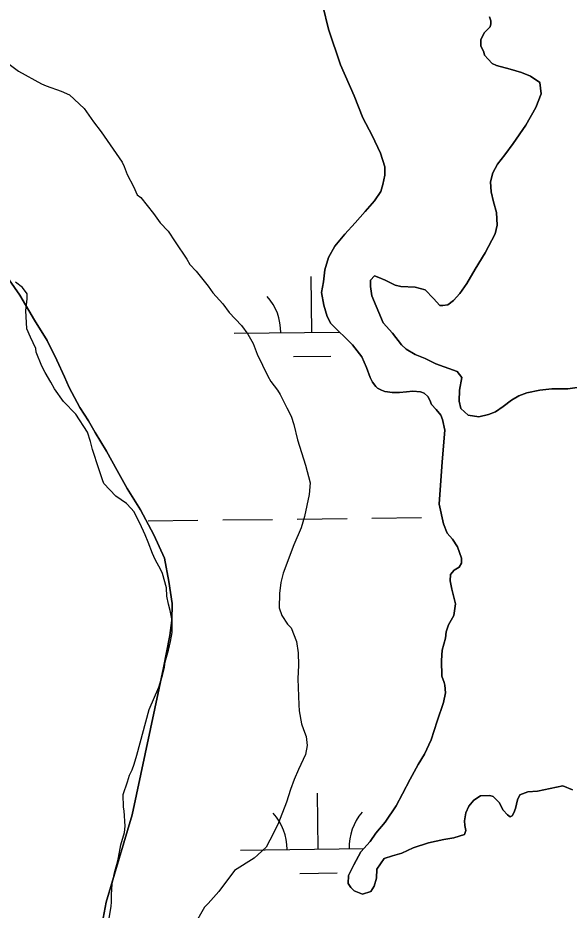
# Model space of a CAD drawing. Extents: x 3694830 to 3732949, y 415201 to 440970.
# Drawn here: x 3703292 to 3703647, y 434024 to 434598 of the extents above; entities that cross this region are included whole.
import ezdxf

# ---------------------------------------------------------------- set-up
doc = ezdxf.new("R2010")
doc.units = 0
for name, color, linetype in [('V-SITE-VEGE', 7, 'Continuous'), ('V-TOPO-SHOR', 7, 'Continuous'), ('V-WETL-SWMP', 7, 'Continuous')]:
    doc.layers.add(name, color=color, linetype=linetype)

msp = doc.modelspace()

# ---------------------------------------------------------------- linework, layer by layer
at = {"layer": 'V-SITE-VEGE'}
for points in [[(3703261.65, 434580.97), (3703269.07, 434577.9), (3703284.92, 434569.38), (3703292.67, 434563.6), (3703307.5, 434555.43), (3703310.54, 434554.06), (3703319.99, 434550.64), (3703325.38, 434548.25), (3703334.81, 434539.43), (3703340.85, 434530.95), (3703345.9, 434524.51)], [(3703345.9, 434524.51), (3703359.33, 434504.85), (3703360.67, 434502.14), (3703362.67, 434497.06), (3703366.7, 434489.27), (3703369.04, 434483.86), (3703371.4, 434482.16), (3703379.47, 434471.98), (3703383.83, 434465.88), (3703388.88, 434460.45), (3703393.58, 434453.67), (3703400.97, 434442.49), (3703402.98, 434439.1), (3703407.02, 434434.69), (3703414.75, 434425.19), (3703417.78, 434420.79), (3703424.17, 434413.66), (3703428.2, 434408.24), (3703436.27, 434399.76), (3703440.31, 434394.33), (3703443.66, 434388.23), (3703446.33, 434381.46), (3703453.03, 434367.24), (3703455.04, 434363.85), (3703459.42, 434358.09), (3703461.09, 434355.38), (3703465.45, 434346.91), (3703468.13, 434341.49), (3703469.8, 434336.08), (3703472.12, 434326.27), (3703477.46, 434310.02), (3703480.45, 434298.52), (3703479.74, 434291.09), (3703476.64, 434276.91), (3703474.58, 434269.48), (3703469.81, 434258.69), (3703462.97, 434240.47), (3703461.59, 434234.39), (3703460.55, 434227.29), (3703460.5, 434218.17), (3703462.17, 434213.09), (3703465.87, 434207.67), (3703468.22, 434205.3), (3703471.57, 434196.49), (3703472.55, 434189.06), (3703472.85, 434181.28), (3703472.48, 434172.5), (3703473.08, 434155.6), (3703473.4, 434151.88), (3703474.72, 434143.42), (3703476.06, 434139.7), (3703477.73, 434135.3), (3703478.38, 434129.55), (3703477.34, 434123.81), (3703472.9, 434114.03), (3703470.17, 434107.62), (3703467.78, 434101.21), (3703465.04, 434093.11), (3703459.57, 434078.6), (3703454.46, 434068.48), (3703452.08, 434064.1), (3703446.65, 434059.05), (3703444.27, 434057.04), (3703431.73, 434048.98), (3703421.54, 434035.5), (3703414.74, 434027.76), (3703412.37, 434025.41), (3703405.22, 434012.93)], [(3703350.48, 434015.53), (3703352.22, 434026), (3703352.56, 434028.7), (3703352.59, 434033.43), (3703352.95, 434040.53), (3703354.68, 434048.3), (3703356.39, 434054.37), (3703357.08, 434057.41), (3703358.47, 434065.51), (3703360.87, 434073.61), (3703361.22, 434077.67), (3703360.59, 434087.47), (3703360.26, 434089.84), (3703359.96, 434097.95), (3703362.7, 434106.05), (3703364.07, 434110.44), (3703365.77, 434113.81), (3703367.14, 434117.52), (3703368.85, 434123.26), (3703376.75, 434152.63), (3703382.9, 434167.13), (3703383.92, 434169.83), (3703385.29, 434174.56), (3703386.67, 434179.96), (3703387.02, 434183.34), (3703389.08, 434190.77), (3703390.46, 434196.5), (3703391.5, 434202.24), (3703391.53, 434210.02), (3703390.2, 434216.45), (3703389.21, 434220.5), (3703388.22, 434225.58), (3703387.9, 434230.98), (3703385.24, 434240.12), (3703384.23, 434242.49), (3703380.54, 434249.27), (3703378.87, 434252.99), (3703376.2, 434260.44), (3703374.19, 434265.18), (3703370.84, 434272.63), (3703366.82, 434280.08), (3703365.14, 434282.11), (3703362.11, 434285.17), (3703355.37, 434289.93), (3703347.63, 434298.07), (3703346.63, 434300.44), (3703344.29, 434307.55), (3703340.29, 434320.07), (3703338.96, 434325.15), (3703336.96, 434331.24), (3703329.58, 434342.76), (3703321.5, 434350.9), (3703315.79, 434359.04), (3703313.44, 434363.44), (3703309.75, 434369.54), (3703307.74, 434373.61), (3703304.06, 434382.75), (3703303.73, 434385.11), (3703300.38, 434392.23), (3703298.04, 434397.64), (3703297.42, 434409.48), (3703298.12, 434416.91), (3703298.14, 434420.28), (3703295.12, 434424.35), (3703290.73, 434427.75)]]:
    msp.add_lwpolyline(points, dxfattribs=at)
at = {"layer": 'V-TOPO-SHOR'}
for p, q in [((3703488.44, 434605.47), (3703492.14, 434590.42)), ((3703596.63, 434595.79), (3703595.71, 434598.52)), ((3703596.63, 434593.96), (3703596.63, 434595.79)), ((3703492.14, 434590.42), (3703499.97, 434567.63)), ((3703592.54, 434588.47), (3703596.18, 434592.13)), ((3703596.18, 434592.13), (3703596.63, 434593.96)), ((3703590.28, 434583.9), (3703592.54, 434588.47)), ((3703590.29, 434579.79), (3703590.28, 434583.9)), ((3703592.13, 434575.69), (3703590.29, 434579.79)), ((3703592.59, 434573.87), (3703592.13, 434575.69)), ((3703594.88, 434571.14), (3703592.59, 434573.87)), ((3703499.97, 434567.63), (3703508.71, 434547.58)), ((3703597.63, 434568.41), (3703594.88, 434571.14)), ((3703600.37, 434567.05), (3703597.63, 434568.41)), ((3703609.05, 434564.8), (3703600.37, 434567.05)), ((3703616.36, 434562.54), (3703609.05, 434564.8)), ((3703622.3, 434560.28), (3703616.36, 434562.54)), ((3703628.25, 434556.19), (3703622.3, 434560.28)), ((3703628.71, 434552.54), (3703628.25, 434556.19)), ((3703629.18, 434548.89), (3703628.71, 434552.54)), ((3703508.71, 434547.58), (3703514.23, 434533.45)), ((3703625.56, 434540.21), (3703629.18, 434548.89)), ((3703619.21, 434528.78), (3703625.56, 434540.21)), ((3703514.23, 434533.45), (3703520.2, 434522.06)), ((3703611.03, 434516.88), (3703619.21, 434528.78)), ((3703520.2, 434522.06), (3703525.71, 434510.67)), ((3703605.58, 434509.56), (3703611.03, 434516.88)), ((3703525.71, 434510.67), (3703528.48, 434502.01)), ((3703601.04, 434503.62), (3703605.58, 434509.56)), ((3703597.86, 434498.13), (3703601.04, 434503.62)), ((3703528.48, 434502.01), (3703528.5, 434496.53)), ((3703596.51, 434492.19), (3703597.86, 434498.13)), ((3703528.5, 434496.53), (3703527.15, 434490.6)), ((3703596.99, 434485.8), (3703596.51, 434492.19)), ((3703527.15, 434490.6), (3703525.8, 434486.03)), ((3703525.8, 434486.03), (3703521.71, 434480.08)), ((3703598.38, 434479.42), (3703596.99, 434485.8)), ((3703521.71, 434480.08), (3703515.8, 434473.22)), ((3703600.23, 434472.58), (3703598.38, 434479.42)), ((3703515.8, 434473.22), (3703509.43, 434465.89)), ((3703600.71, 434464.37), (3703600.23, 434472.58)), ((3703509.43, 434465.89), (3703502.61, 434458.57)), ((3703599.36, 434458.89), (3703600.71, 434464.37)), ((3703502.61, 434458.57), (3703496.25, 434450.79)), ((3703593.01, 434446.54), (3703599.36, 434458.89)), ((3703496.25, 434450.79), (3703492.16, 434443.48)), ((3703586.66, 434436.03), (3703593.01, 434446.54)), ((3703492.16, 434443.48), (3703489.91, 434435.71)), ((3703293.46, 434419.3), (3703281.28, 434436.82)), ((3703489.91, 434435.71), (3703489.02, 434427.95)), ((3703581.21, 434426.88), (3703586.66, 434436.03)), ((3703519.14, 434428.96), (3703521.87, 434431.71)), ((3703519.15, 434424.85), (3703519.14, 434428.96)), ((3703521.87, 434431.71), (3703524.61, 434430.8)), ((3703524.61, 434430.8), (3703528.72, 434428.99)), ((3703528.72, 434428.99), (3703535.12, 434425.82)), ((3703489.02, 434427.95), (3703487.67, 434421.1)), ((3703520.08, 434418.92), (3703519.15, 434424.85)), ((3703535.12, 434425.82), (3703538.77, 434424.92)), ((3703538.77, 434424.92), (3703547.9, 434424.49)), ((3703547.9, 434424.49), (3703554.3, 434422.69)), ((3703576.67, 434420.48), (3703581.21, 434426.88)), ((3703303.03, 434403.18), (3703293.46, 434419.3)), ((3703487.67, 434421.1), (3703489.07, 434412.89)), ((3703527.44, 434401.61), (3703520.08, 434418.92)), ((3703554.3, 434422.69), (3703559.79, 434417.23)), ((3703572.57, 434415.9), (3703576.67, 434420.48)), ((3703489.07, 434412.89), (3703491.38, 434405.59)), ((3703559.79, 434417.23), (3703563.91, 434412.68)), ((3703563.91, 434412.68), (3703565.74, 434412.68)), ((3703565.74, 434412.68), (3703568.93, 434413.15)), ((3703568.93, 434413.15), (3703572.57, 434415.9)), ((3703311.01, 434390.09), (3703303.03, 434403.18)), ((3703491.38, 434405.59), (3703493.67, 434401.04)), ((3703493.67, 434401.04), (3703507.61, 434387.39)), ((3703533.4, 434394.78), (3703527.44, 434401.61)), ((3703539.22, 434387.47), (3703533.4, 434394.78)), ((3703317.38, 434377.41), (3703311.01, 434390.09)), ((3703507.61, 434387.39), (3703513.66, 434379.65)), ((3703542.16, 434384.51), (3703539.22, 434387.47)), ((3703547.97, 434381.07), (3703542.16, 434384.51)), ((3703322.16, 434366.74), (3703317.38, 434377.41)), ((3703513.66, 434379.65), (3703516.68, 434372.75)), ((3703554.39, 434378.63), (3703547.97, 434381.07)), ((3703561.21, 434375.18), (3703554.39, 434378.63)), ((3703516.68, 434372.75), (3703519.08, 434366.24)), ((3703575.06, 434370.1), (3703561.21, 434375.18)), ((3703325.15, 434359.9), (3703322.16, 434366.74)), ((3703519.08, 434366.24), (3703520.49, 434363.4)), ((3703578.06, 434366.27), (3703575.06, 434370.1)), ((3703576.42, 434358.23), (3703578.06, 434366.27)), ((3703520.49, 434363.4), (3703522.71, 434360.55)), ((3703522.71, 434360.55), (3703523.72, 434359.53)), ((3703656.83, 434360.51), (3703646.17, 434359.14)), ((3703332.12, 434347.02), (3703325.15, 434359.9)), ((3703523.72, 434359.53), (3703526.35, 434358.1)), ((3703526.35, 434358.1), (3703528.38, 434357.28)), ((3703528.38, 434357.28), (3703530.2, 434357.07)), ((3703530.2, 434357.07), (3703533.24, 434356.65)), ((3703533.24, 434356.65), (3703537.91, 434356.63)), ((3703537.91, 434356.63), (3703542.37, 434357.02)), ((3703542.37, 434357.02), (3703546.43, 434357.61)), ((3703546.43, 434357.61), (3703551.3, 434357.18)), ((3703551.3, 434357.18), (3703553.73, 434356.16)), ((3703553.73, 434356.16), (3703556.15, 434354.12)), ((3703576.39, 434351.2), (3703576.42, 434358.23)), ((3703614.79, 434354.45), (3703609.96, 434351.66)), ((3703619.83, 434356.44), (3703614.79, 434354.45)), ((3703628.28, 434358.21), (3703619.83, 434356.44)), ((3703635.92, 434358.99), (3703628.28, 434358.21)), ((3703646.17, 434359.14), (3703635.92, 434358.99)), ((3703556.15, 434354.12), (3703557.36, 434351.68)), ((3703557.36, 434351.68), (3703558.57, 434349.04)), ((3703558.57, 434349.04), (3703561.59, 434345.78)), ((3703577.37, 434346.37), (3703576.39, 434351.2)), ((3703609.96, 434351.66), (3703604.51, 434347.66)), ((3703337.71, 434338.55), (3703332.12, 434347.02)), ((3703561.59, 434345.78), (3703564.42, 434342.12)), ((3703581.98, 434342.13), (3703577.37, 434346.37)), ((3703599.68, 434344.27), (3703595.25, 434342.48)), ((3703604.51, 434347.66), (3703599.68, 434344.27)), ((3703341.9, 434330.9), (3703337.71, 434338.55)), ((3703564.42, 434342.12), (3703565.62, 434339.27)), ((3703565.62, 434339.27), (3703567.01, 434332.37)), ((3703589.01, 434341.09), (3703581.98, 434342.13)), ((3703595.25, 434342.48), (3703589.01, 434341.09)), ((3703567.01, 434332.37), (3703565.31, 434312.09)), ((3703349.28, 434319.02), (3703341.9, 434330.9)), ((3703356.06, 434306.54), (3703349.28, 434319.02)), ((3703565.31, 434312.09), (3703563.36, 434284.72)), ((3703362.64, 434294.86), (3703356.06, 434306.54)), ((3703371.22, 434281.16), (3703362.64, 434294.86)), ((3703379.78, 434265.05), (3703371.22, 434281.16)), ((3703563.36, 434284.72), (3703566.15, 434272.13)), ((3703566.15, 434272.13), (3703568.56, 434266.23)), ((3703386.55, 434249.96), (3703379.78, 434265.05)), ((3703568.56, 434266.23), (3703571.99, 434262.37)), ((3703571.99, 434262.37), (3703575.22, 434257.28)), ((3703575.22, 434257.28), (3703577.82, 434250.17)), ((3703389.5, 434235.08), (3703386.55, 434249.96)), ((3703577.81, 434246.93), (3703576.38, 434244.29)), ((3703577.82, 434250.17), (3703577.81, 434246.93)), ((3703570.68, 434239.45), (3703570.46, 434235.39)), ((3703573.12, 434242.28), (3703570.68, 434239.45)), ((3703576.38, 434244.29), (3703573.12, 434242.28)), ((3703391.45, 434220.81), (3703389.5, 434235.08)), ((3703570.46, 434235.39), (3703571.65, 434230.11)), ((3703571.65, 434230.11), (3703573.84, 434220.57)), ((3703391.4, 434209.96), (3703391.45, 434220.81)), ((3703573.84, 434220.57), (3703572.8, 434213.27)), ((3703572.8, 434213.27), (3703569.32, 434207.2)), ((3703389.96, 434200.33), (3703391.4, 434209.96)), ((3703569.32, 434207.2), (3703567.89, 434202.75)), ((3703386.05, 434179.45), (3703389.96, 434200.33)), ((3703567.89, 434202.75), (3703567.46, 434198.49)), ((3703567.46, 434198.49), (3703565.4, 434190.79)), ((3703565.4, 434190.79), (3703564.97, 434184.3)), ((3703564.97, 434184.3), (3703565.13, 434174.16)), ((3703365.76, 434084.92), (3703386.05, 434179.45)), ((3703565.13, 434174.16), (3703566.53, 434170.09)), ((3703566.53, 434170.09), (3703567.13, 434168.27)), ((3703567.13, 434168.27), (3703567.52, 434163.4)), ((3703567.52, 434163.4), (3703566.27, 434157.11)), ((3703566.27, 434157.11), (3703562.17, 434145.16)), ((3703562.17, 434145.16), (3703558.26, 434133.21)), ((3703558.26, 434133.21), (3703553.96, 434123.9)), ((3703553.96, 434123.9), (3703549.88, 434117.22)), ((3703549.88, 434117.22), (3703544.77, 434107.91)), ((3703544.77, 434107.91), (3703539.86, 434098.4)), ((3703626.68, 434100.06), (3703642.92, 434103.44)), ((3703642.92, 434103.44), (3703649.2, 434100.98)), ((3703539.86, 434098.4), (3703535.77, 434090.71)), ((3703585.68, 434094.35), (3703589.95, 434097.17)), ((3703589.95, 434097.17), (3703596.04, 434097.35)), ((3703596.04, 434097.35), (3703598.07, 434096.73)), ((3703598.07, 434096.73), (3703602.11, 434092.86)), ((3703613.88, 434094.44), (3703615.31, 434097.67)), ((3703615.31, 434097.67), (3703620.39, 434099.68)), ((3703620.39, 434099.68), (3703626.68, 434100.06)), ((3703535.77, 434090.71), (3703528.62, 434080.19)), ((3703580.58, 434086.26), (3703582.62, 434090.51)), ((3703582.62, 434090.51), (3703585.68, 434094.35)), ((3703602.11, 434092.86), (3703604.72, 434087.78)), ((3703612.64, 434088.96), (3703613.88, 434094.44)), ((3703349.05, 434028.75), (3703365.76, 434084.92)), ((3703579.74, 434080.99), (3703580.58, 434086.26)), ((3703604.72, 434087.78), (3703607.35, 434084.93)), ((3703607.35, 434084.93), (3703609.17, 434083.5)), ((3703609.17, 434083.5), (3703610.39, 434084.31)), ((3703610.39, 434084.31), (3703611.41, 434086.13)), ((3703611.41, 434086.13), (3703612.64, 434088.96)), ((3703528.62, 434080.19), (3703522.71, 434073.12)), ((3703579.93, 434077.95), (3703579.74, 434080.99)), ((3703522.71, 434073.12), (3703519.04, 434067.66)), ((3703579.71, 434072.27), (3703580.53, 434074.7)), ((3703580.53, 434074.7), (3703579.93, 434077.95)), ((3703519.04, 434067.66), (3703512.92, 434060.99)), ((3703556.56, 434066.89), (3703566.51, 434069.08)), ((3703566.51, 434069.08), (3703572.8, 434070.07)), ((3703572.8, 434070.07), (3703579.71, 434072.27)), ((3703539.49, 434060.27), (3703546.61, 434063.68)), ((3703546.61, 434063.68), (3703556.56, 434066.89)), ((3703512.92, 434060.99), (3703508.42, 434052.69)), ((3703523.22, 434049.99), (3703527.92, 434056.87)), ((3703527.92, 434056.87), (3703533.4, 434058.47)), ((3703533.4, 434058.47), (3703539.49, 434060.27)), ((3703508.42, 434052.69), (3703505.15, 434045.81)), ((3703522.99, 434044.11), (3703523.22, 434049.99)), ((3703505.15, 434045.81), (3703504.93, 434040.74)), ((3703521.55, 434039.04), (3703522.99, 434044.11)), ((3703504.93, 434040.74), (3703506.54, 434038.09)), ((3703519.51, 434035.6), (3703521.55, 434039.04)), ((3703506.54, 434038.09), (3703508.76, 434036.06)), ((3703508.76, 434036.06), (3703514.02, 434033.8)), ((3703514.02, 434033.8), (3703519.51, 434035.6)), ((3703347.2, 434018.31), (3703349.05, 434028.75))]:
    msp.add_line(p, q, dxfattribs=at)
at = {"layer": 'V-WETL-SWMP'}
for p, q in [((3703481.52, 434395.41), (3703481.09, 434431.4)), ((3703431.52, 434394.81), (3703499.21, 434395.62)), ((3703469.7, 434379.83), (3703493.7, 434380.12)), ((3703376.11, 434274.07), (3703408.11, 434274.45)), ((3703424.11, 434274.64), (3703456.11, 434275.02)), ((3703472.11, 434275.21), (3703504.1, 434275.6)), ((3703520.1, 434275.79), (3703552.1, 434276.17)), ((3703485.49, 434062.75), (3703485.06, 434098.75)), ((3703435.49, 434062.16), (3703514.86, 434063.1)), ((3703473.67, 434047.18), (3703497.67, 434047.47))]:
    msp.add_line(p, q, dxfattribs=at)
for points in [[(3703649.2, 434100.98), (3703642.92, 434103.44), (3703626.68, 434100.06), (3703620.39, 434099.68), (3703615.31, 434097.67), (3703613.88, 434094.44), (3703612.64, 434088.96), (3703611.41, 434086.13), (3703610.39, 434084.31), (3703609.17, 434083.5), (3703607.35, 434084.93), (3703604.72, 434087.78), (3703602.11, 434092.86), (3703598.07, 434096.73), (3703596.04, 434097.35), (3703589.95, 434097.17), (3703585.68, 434094.35), (3703582.62, 434090.51), (3703580.58, 434086.26), (3703579.74, 434080.99), (3703579.93, 434077.95), (3703580.53, 434074.7), (3703579.71, 434072.27), (3703572.8, 434070.07), (3703566.51, 434069.08), (3703556.56, 434066.89), (3703546.61, 434063.68), (3703539.49, 434060.27), (3703533.4, 434058.47), (3703527.92, 434056.87), (3703523.22, 434049.99), (3703522.99, 434044.11), (3703521.55, 434039.04), (3703519.51, 434035.6), (3703514.02, 434033.8), (3703508.76, 434036.06), (3703506.54, 434038.09), (3703504.93, 434040.74), (3703505.15, 434045.81), (3703508.42, 434052.69), (3703512.92, 434060.99), (3703519.04, 434067.66), (3703522.71, 434073.12), (3703528.62, 434080.19), (3703535.77, 434090.71), (3703539.86, 434098.4), (3703544.77, 434107.91), (3703549.88, 434117.22), (3703553.96, 434123.9), (3703558.26, 434133.21), (3703562.17, 434145.16), (3703566.27, 434157.11), (3703567.52, 434163.4), (3703567.13, 434168.27), (3703566.53, 434170.09), (3703565.13, 434174.16), (3703564.97, 434184.3), (3703565.4, 434190.79), (3703567.46, 434198.49), (3703567.89, 434202.75), (3703569.32, 434207.2), (3703572.8, 434213.27), (3703573.84, 434220.57), (3703571.65, 434230.11), (3703570.46, 434235.39), (3703570.68, 434239.45), (3703573.12, 434242.28), (3703576.38, 434244.29), (3703577.81, 434246.93), (3703577.82, 434250.17), (3703575.22, 434257.28), (3703571.99, 434262.37), (3703568.56, 434266.23), (3703566.15, 434272.13), (3703563.36, 434284.72), (3703565.31, 434312.09), (3703567.01, 434332.37), (3703565.62, 434339.27), (3703564.42, 434342.12), (3703561.59, 434345.78), (3703558.57, 434349.04), (3703557.36, 434351.68), (3703556.15, 434354.12), (3703553.73, 434356.16), (3703551.3, 434357.18), (3703546.43, 434357.61), (3703542.37, 434357.02), (3703537.91, 434356.63), (3703533.24, 434356.65), (3703530.2, 434357.07), (3703528.38, 434357.28), (3703526.35, 434358.1), (3703523.72, 434359.53), (3703522.71, 434360.55), (3703520.49, 434363.4), (3703519.08, 434366.24), (3703516.68, 434372.75), (3703513.66, 434379.65), (3703507.61, 434387.39), (3703493.67, 434401.04), (3703491.38, 434405.59), (3703489.07, 434412.89), (3703487.67, 434421.1), (3703489.02, 434427.95), (3703489.91, 434435.71), (3703492.16, 434443.48), (3703496.25, 434450.79), (3703502.61, 434458.57), (3703509.43, 434465.89), (3703515.8, 434473.22), (3703521.71, 434480.08), (3703525.8, 434486.03), (3703527.15, 434490.6), (3703528.5, 434496.53), (3703528.48, 434502.01), (3703525.71, 434510.67), (3703520.2, 434522.06), (3703514.23, 434533.45), (3703508.71, 434547.58), (3703499.97, 434567.63), (3703492.14, 434590.42), (3703488.44, 434605.47)], [(3703595.71, 434598.52), (3703596.63, 434595.79), (3703596.63, 434593.96), (3703596.18, 434592.13), (3703592.54, 434588.47), (3703590.28, 434583.9), (3703590.29, 434579.79), (3703592.13, 434575.69), (3703592.59, 434573.87), (3703594.88, 434571.14), (3703597.63, 434568.41), (3703600.37, 434567.05), (3703609.05, 434564.8), (3703616.36, 434562.54), (3703622.3, 434560.28), (3703628.25, 434556.19), (3703628.71, 434552.54), (3703629.18, 434548.89), (3703625.56, 434540.21), (3703619.21, 434528.78), (3703611.03, 434516.88), (3703605.58, 434509.56), (3703601.04, 434503.62), (3703597.86, 434498.13), (3703596.51, 434492.19), (3703596.99, 434485.8), (3703598.38, 434479.42), (3703600.23, 434472.58), (3703600.71, 434464.37), (3703599.36, 434458.89), (3703593.01, 434446.54), (3703586.66, 434436.03), (3703581.21, 434426.88), (3703576.67, 434420.48), (3703572.57, 434415.9), (3703568.93, 434413.15), (3703565.74, 434412.68), (3703563.91, 434412.68), (3703559.79, 434417.23), (3703554.3, 434422.69), (3703547.9, 434424.49), (3703538.77, 434424.92), (3703535.12, 434425.82), (3703528.72, 434428.99), (3703524.61, 434430.8), (3703521.87, 434431.71), (3703519.14, 434428.96), (3703519.15, 434424.85), (3703520.08, 434418.92), (3703527.44, 434401.61), (3703533.4, 434394.78), (3703539.22, 434387.47), (3703542.16, 434384.51), (3703547.97, 434381.07), (3703554.39, 434378.63), (3703561.21, 434375.18), (3703575.06, 434370.1), (3703578.06, 434366.27), (3703576.42, 434358.23), (3703576.39, 434351.2), (3703577.37, 434346.37), (3703581.98, 434342.13), (3703589.01, 434341.09), (3703595.25, 434342.48), (3703599.68, 434344.27), (3703604.51, 434347.66), (3703609.96, 434351.66), (3703614.79, 434354.45), (3703619.83, 434356.44), (3703628.28, 434358.21), (3703635.92, 434358.99), (3703646.17, 434359.14), (3703656.83, 434360.51)], [(3703281.28, 434436.82), (3703293.46, 434419.3), (3703303.03, 434403.18), (3703311.01, 434390.09), (3703317.38, 434377.41), (3703322.16, 434366.74), (3703325.15, 434359.9), (3703332.12, 434347.02), (3703337.71, 434338.55), (3703341.9, 434330.9), (3703349.28, 434319.02), (3703356.06, 434306.54), (3703362.64, 434294.86), (3703371.22, 434281.16), (3703379.78, 434265.05), (3703386.55, 434249.96), (3703389.5, 434235.08), (3703391.45, 434220.81), (3703391.4, 434209.96), (3703389.96, 434200.33), (3703386.05, 434179.45), (3703365.76, 434084.92), (3703349.05, 434028.75), (3703347.2, 434018.31)]]:
    msp.add_lwpolyline(points, dxfattribs=at)
for centre, start, end in [((3703426.27, 434395.22), 359.91153, 41.45519), ((3703430.24, 434062.57), 359.91153, 41.45519), ((3703540.72, 434063.89), 139.91153, 181.45518)]:
    msp.add_arc(centre, 35.25, start, end, dxfattribs=at)

doc.saveas('drawing.dxf')
